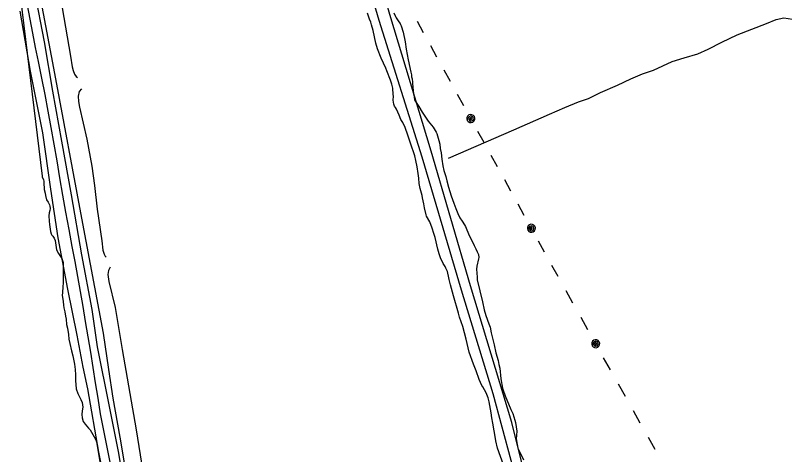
# Model space of a CAD drawing. Extents: x 3694830 to 3732949, y 415201 to 440970.
# Drawn here: x 3706780 to 3708495, y 429254 to 430234 of the extents above; entities that cross this region are included whole.
import ezdxf

# ---------------------------------------------------------------- set-up
doc = ezdxf.new("R2010")
doc.units = 0
for name, color, linetype in [('V-DTCH-CNTR', 7, 'Continuous'), ('V-LEVE-TOET', 7, 'Continuous'), ('V-SITE-VEGE', 7, 'Continuous'), ('V-TOPO-SHOR', 7, 'Continuous'), ('V-UTIL-LINE', 7, 'Continuous')]:
    doc.layers.add(name, color=color, linetype=linetype)

msp = doc.modelspace()

# ---------------------------------------------------------------- linework, layer by layer
at = {"layer": 'V-DTCH-CNTR'}
msp.add_lwpolyline([(3706992.5, 429233.6), (3706985.2, 429271), (3706977.6, 429308.3), (3706969.9, 429345.6), (3706964.7, 429380), (3706959.4, 429414.4), (3706954, 429448.8), (3706948.3, 429483.1), (3706942.5, 429517.4), (3706937.1, 429551.1), (3706931.5, 429584.7), (3706925.7, 429618.3), (3706919.7, 429651.8), (3706913.5, 429685.3), (3706907.1, 429718.8), (3706900, 429757), (3706893.1, 429795.2), (3706886.4, 429833.5), (3706879.9, 429871.8), (3706873.5, 429910.1), (3706867.2, 429947.1), (3706860.6, 429984.1), (3706853.8, 430021), (3706846.7, 430057.8), (3706839.4, 430094.6), (3706831.9, 430131.4), (3706825.6, 430162.9), (3706819.5, 430194.5), (3706813.5, 430226), (3706807.5, 430257.6)], dxfattribs=at)
at = {"layer": 'V-LEVE-TOET'}
for points in [[(3706823, 430287.5), (3706844.9, 430175.5), (3706863.1, 430065.6), (3706883.4, 429953.6), (3706904.8, 429834.2), (3706927.9, 429699.8), (3706950.6, 429578.3), (3706963, 429494.6), (3706989.4, 429361.4), (3707009.3, 429261.1), (3707025.1, 429169.4)], [(3707068.7, 428506.2), (3707065.9, 428526.9), (3707068.8, 428546.8), (3707076.1, 428586.5), (3707081.6, 428630.5), (3707081, 428668.2), (3707074.5, 428712.1), (3707061.1, 428783.9), (3707039.6, 428886.7), (3707030.7, 428931.9), (3707021, 428987.5), (3707003.1, 429075.8), (3706988.1, 429151.7), (3706966.2, 429260), (3706941.9, 429401), (3706931.4, 429449.5), (3706918.4, 429520.9), (3706897.3, 429623.3), (3706876.2, 429737.8), (3706859.3, 429846.8), (3706842, 429972.5), (3706814.4, 430109.7), (3706790.9, 430244.1)]]:
    msp.add_lwpolyline(points, dxfattribs=at)
at = {"layer": 'V-SITE-VEGE'}
for points in [[(3706780.5, 430364.4), (3706840, 429875.8)], [(3707734.2, 429681.1), (3707727.8, 429693.3), (3707724.8, 429702.5), (3707722.1, 429712.6), (3707716.1, 429738.7), (3707713.1, 429747.8), (3707709.5, 429759.6), (3707704.5, 429773.5), (3707697.1, 429786.4), (3707695.7, 429789.4), (3707692.4, 429804.7), (3707690.8, 429813.8), (3707687.8, 429827.3), (3707686.8, 429832.4), (3707682.5, 429848), (3707680.5, 429859.5), (3707679.5, 429871), (3707678.2, 429881.8), (3707675.9, 429896.7), (3707673.3, 429910.9), (3707671, 429920.7), (3707669.3, 429925.7), (3707662.3, 429945), (3707654.9, 429967.4), (3707648.9, 429984.3), (3707643.9, 429995.1), (3707639.9, 430002.3), (3707635.5, 430012.1), (3707630.2, 430024.9), (3707627.8, 430028.7), (3707625.1, 430032.1), (3707624.1, 430036.1), (3707622.8, 430044.9), (3707622.9, 430054), (3707622.2, 430058.1), (3707621.6, 430071.9), (3707619.6, 430080.7), (3707616.3, 430089.9), (3707608.2, 430110.5), (3707605.9, 430116.3), (3707595.5, 430138.6), (3707587.5, 430160), (3707584.2, 430172.1), (3707577.9, 430200.9), (3707574.5, 430213.4), (3707572.5, 430219.5), (3707569.5, 430226.3), (3707564.9, 430239.1)], [(3707624, 430239.9), (3707627.3, 430231.8), (3707629, 430229.1), (3707635.1, 430220.3), (3707637.8, 430216.2), (3707638.8, 430214.2), (3707640.4, 430211.4), (3707644.8, 430197.2), (3707649.1, 430175.6), (3707651.4, 430158.7), (3707655.7, 430135), (3707661.6, 430107.9), (3707663.3, 430101.9), (3707663.6, 430097.5), (3707664.6, 430093.1), (3707665.2, 430085.3), (3707665.2, 430082.2), (3707667.2, 430066.3), (3707667.8, 430059.2), (3707668.5, 430056.9), (3707670.2, 430047.1), (3707671.1, 430044.4), (3707679.5, 430030.8), (3707686.9, 430018.3), (3707700.4, 429998.6), (3707711.5, 429984.7), (3707718.2, 429974.2), (3707719.8, 429970.8), (3707724.5, 429955.6), (3707726.2, 429946.8), (3707727.5, 429937.7), (3707729.5, 429927.9), (3707731.1, 429913.3), (3707733.1, 429898.4), (3707735.4, 429888.6), (3707739.7, 429874.8), (3707742.4, 429865.6), (3707746, 429851.1), (3707748.7, 429841.3), (3707751.7, 429832.1), (3707758, 429815.5), (3707762.4, 429803.7), (3707765.1, 429795.9), (3707766.4, 429792.5), (3707771.1, 429782.7), (3707776.5, 429775.6), (3707778.1, 429773.2), (3707783.5, 429763.7), (3707792.2, 429743.1), (3707797.6, 429731.9), (3707803.3, 429720.7), (3707806.6, 429713.3), (3707810, 429706.5), (3707812.3, 429700.7), (3707813.6, 429694.3), (3707812.9, 429690.9), (3707808.8, 429675.1), (3707808.4, 429668), (3707809.7, 429650.4), (3707810, 429644.3), (3707821.7, 429595.3), (3707825, 429577.3), (3707829.3, 429564.5), (3707836, 429546.2), (3707838.3, 429538.7), (3707841, 429525.9), (3707847.6, 429499.2), (3707851.6, 429481.2), (3707856.6, 429464.3), (3707858.2, 429455.5), (3707859.9, 429447.4), (3707862.1, 429423.7)], [(3706840, 429875.8), (3706840.5, 429873.4), (3706842.8, 429868.5), (3706843.7, 429863.7), (3706844, 429856.9), (3706844.9, 429850.2), (3706844.8, 429845.9), (3706846.6, 429838.1), (3706847.5, 429832.3), (3706850.2, 429823.1), (3706853.5, 429817.8), (3706856.3, 429811.9), (3706857.2, 429809), (3706858.1, 429803.7), (3706857.5, 429798.9), (3706855.5, 429793.7), (3706854.9, 429786.9), (3706855.7, 429774.9), (3706856.5, 429767.6), (3706858.7, 429752.2), (3706860.5, 429746.9), (3706861.9, 429744.4), (3706863.8, 429741.5), (3706866.6, 429737.6), (3706868.9, 429732.3), (3706871.9, 429711.5), (3706876.6, 429703.2), (3706884.1, 429691.6), (3706886.9, 429682.8), (3706887.2, 429675.1), (3706886.8, 429652.5), (3706887.1, 429638), (3706885.9, 429628.4), (3706885.3, 429615.9), (3706885.1, 429609.2), (3706886, 429601), (3706886.8, 429595.7), (3706887.7, 429587.9), (3706888.5, 429582.1), (3706889.9, 429576.3), (3706890.8, 429573), (3706892.1, 429563.3), (3706893.4, 429556.5), (3706894.6, 429544.5), (3706896.4, 429536.3), (3706898.6, 429522.3), (3706899.9, 429512.1), (3706902.1, 429502.4), (3706905.7, 429486), (3706908.4, 429474.9), (3706912.4, 429456.5), (3706913.7, 429444.5), (3706914.4, 429432.4), (3706914.7, 429419.4), (3706915.8, 429401.1), (3706919.5, 429390.4), (3706926, 429377.3), (3706929.3, 429370.5), (3706930.5, 429359.9), (3706929.4, 429352.2), (3706928.8, 429344), (3706929.2, 429336.8), (3706931.9, 429328.1), (3706935.7, 429322.2), (3706943.7, 429313.4), (3706947, 429310), (3706959.2, 429288.6), (3706961, 429282.8), (3706963.2, 429269.3), (3706969.4, 429234)], [(3707868.1, 429231.4), (3707855.1, 429269), (3707851.1, 429284.9), (3707850.4, 429290.3), (3707844.8, 429324.5), (3707842.5, 429336.3), (3707840.9, 429347.5), (3707836.6, 429372.1), (3707834.3, 429381.3), (3707829.6, 429392.1), (3707822.2, 429405.3), (3707820.2, 429408.7), (3707814.5, 429421.9), (3707807.1, 429441.2), (3707801.5, 429456.4), (3707792.1, 429482.8), (3707787.1, 429502.5), (3707784.8, 429512.3), (3707777.5, 429540), (3707770.1, 429561.3), (3707767.8, 429570.1), (3707757.2, 429608.7), (3707750.2, 429633.1), (3707747.5, 429644.9), (3707746.9, 429649), (3707743.2, 429663.2), (3707739.9, 429670.6), (3707738.5, 429674), (3707734.2, 429681.1)], [(3707862.1, 429423.7), (3707866.1, 429402.4), (3707867.4, 429398), (3707871.8, 429385.5), (3707884.5, 429355.4), (3707888.9, 429345.9), (3707893.9, 429331.3), (3707895.2, 429326.3), (3707897.8, 429306.7), (3707897.4, 429297.5), (3707896.7, 429289.4), (3707900, 429268.8), (3707904, 429261.7), (3707912.7, 429242.7)]]:
    msp.add_lwpolyline(points, dxfattribs=at)
at = {"layer": 'V-TOPO-SHOR'}
for points in [[(3707986.2, 428977.4), (3707928.8, 429159), (3707886.8, 429325.7), (3707795, 429631), (3707706.8, 429931.1), (3707615, 430236.4), (3707534.6, 430516.6), (3707446.1, 430817.9), (3707365.1, 431087.3), (3707276.6, 431399.8), (3707194.3, 431700.3), (3707108.1, 432026.4), (3707105.7, 432036.8), (3707103, 432041.7), (3707099.9, 432043.7), (3707096, 432043.9), (3707093, 432042.3), (3707090.1, 432037.8), (3707087.9, 432030.8), (3707087.7, 432026.5), (3707092.8, 431998.2), (3707098.9, 431956.2)], [(3707165.8, 431696.7), (3707250, 431384.3), (3707340.8, 431071.7), (3707422.4, 430798.2), (3707511.9, 430491.3), (3707590.8, 430223.9), (3707686, 429918.6), (3707773.9, 429621.9), (3707844.3, 429391)], [(3706809.7, 430412.5), (3706867.8, 430104.5), (3706927.5, 429782.3), (3706975.9, 429525.2), (3706988, 429444.6), (3706997.7, 429380.1), (3707013, 429293.6), (3707040.7, 429129.6)], [(3706869.1, 430343), (3706903.6, 430143.4), (3706906.7, 430119.6), (3706909.3, 430111.2), (3706912.5, 430103.6), (3706916.3, 430098.1), (3706918.7, 430095.7)], [(3708005.3, 430028.6), (3708035.6, 430041.8), (3708057.8, 430049.1), (3708084.9, 430062.1), (3708122.8, 430078.5), (3708152.4, 430092.6), (3708178.1, 430104.2), (3708202.9, 430112.2), (3708244.4, 430131.6), (3708271, 430139.5), (3708301.3, 430149), (3708324.3, 430159.3), (3708355, 430174.6), (3708389.2, 430190.7), (3708421.6, 430204), (3708454.4, 430216.5), (3708475.7, 430224.9), (3708493.4, 430228.7), (3708512.4, 430225.9)], [(3706928, 430070.8), (3706922.5, 430064.5), (3706920.3, 430054.5), (3706920.8, 430042.4), (3706923.2, 430029.4), (3706939.7, 429958.5), (3706950.7, 429897.9), (3706956.5, 429855.1), (3706962.7, 429802.2), (3706973.3, 429731.3), (3706975.6, 429710.8), (3706978.4, 429701.8), (3706980.8, 429697.2), (3706982.6, 429694.8)], [(3707746.1, 429915.6), (3707891.4, 429979.3), (3707971.1, 430014.3), (3708005.3, 430028.6)], [(3706991.5, 429672.5), (3706987.9, 429665.3), (3706986.2, 429656.1), (3706988.6, 429640.7), (3707002.9, 429582.4), (3707018.8, 429488.9), (3707049.4, 429309.7), (3707064.4, 429216.5), (3707123.9, 428920.5), (3707139.5, 428832.4), (3707160, 428707.5), (3707170.8, 428664.4), (3707182.5, 428632), (3707196.6, 428597.7), (3707205.7, 428582), (3707214.9, 428568.7), (3707225.4, 428554.7), (3707236.8, 428541.4), (3707246.2, 428532.2), (3707259.5, 428521.1), (3707271.9, 428512.6), (3707286.7, 428504.8), (3707304.3, 428494.7), (3707317.5, 428486.8)], [(3707844.3, 429391), (3707904.9, 429167.8), (3707966, 428966.3)]]:
    msp.add_lwpolyline(points, dxfattribs=at)
at = {"layer": 'V-UTIL-LINE'}
for points in [[(3707690.1, 430195.6), (3707676.4, 430220.6)], [(3707720, 430141.4), (3707706.3, 430166.3)], [(3707749.9, 430087.1), (3707736.2, 430112.1)], [(3707779.8, 430032.9), (3707766.1, 430057.8)], [(3707795.6, 430004.3), (3707794.3, 430001.7), (3707796.6, 430002.1), (3707797.7, 430004.5), (3707796, 430006.9), (3707793, 430005.4), (3707791.6, 430001), (3707795, 429998.4), (3707799.7, 429999.6), (3707801.2, 430003.9), (3707800, 430008.2), (3707795.5, 430010), (3707790.5, 430007.6), (3707787.7, 429999.9), (3707789.9, 429997.3), (3707793, 429995.6), (3707796.5, 429995.3), (3707799.9, 429996.4), (3707802.6, 429998.7), (3707804.2, 430001.8), (3707804.5, 430005.3), (3707803.4, 430008.6), (3707801.2, 430011.3), (3707798.1, 430012.9), (3707794.6, 430013.2), (3707791.2, 430012.2), (3707788.5, 430009.9), (3707786.9, 430006.8), (3707786.6, 430003.3), (3707787.7, 429999.9)], [(3707825, 429950.8), (3707811.3, 429975.7)], [(3707854.9, 429896.5), (3707841.2, 429921.5)], [(3707884.8, 429842.3), (3707871.1, 429867.2)], [(3707914.7, 429788), (3707901, 429812.9)], [(3707930.5, 429759.4), (3707929.2, 429756.9), (3707931.5, 429757.2), (3707932.6, 429759.7), (3707931, 429762.1), (3707927.9, 429760.6), (3707926.5, 429756.1), (3707929.9, 429753.6), (3707934.7, 429754.7), (3707936.1, 429759), (3707934.9, 429763.3), (3707930.4, 429765.1), (3707925.4, 429762.7), (3707922.6, 429755.1), (3707924.9, 429752.4), (3707928, 429750.8), (3707931.5, 429750.5), (3707934.8, 429751.5), (3707937.5, 429753.8), (3707939.1, 429756.9), (3707939.4, 429760.4), (3707938.4, 429763.8), (3707936.1, 429766.5), (3707933, 429768.1), (3707929.5, 429768.4), (3707926.1, 429767.3), (3707923.4, 429765.1), (3707921.8, 429761.9), (3707921.5, 429758.4), (3707922.6, 429755.1)], [(3707960, 429705.9), (3707946.2, 429730.8)], [(3707989.9, 429651.7), (3707976.1, 429676.6)], [(3708023.1, 429592.4), (3708007.8, 429619.6)], [(3708056.4, 429533.1), (3708041.1, 429560.3)], [(3708073.9, 429501.8), (3708072.6, 429499.3), (3708074.9, 429499.6), (3708076.1, 429502.1), (3708074.4, 429504.5), (3708071.3, 429503), (3708070, 429498.5), (3708073.4, 429496), (3708078.1, 429497.1), (3708079.6, 429501.5), (3708078.3, 429505.8), (3708073.8, 429507.5), (3708068.8, 429505.1), (3708066.1, 429497.4), (3708068.3, 429494.8), (3708071.5, 429493.2), (3708075, 429492.9), (3708078.3, 429494), (3708081, 429496.3), (3708082.6, 429499.4), (3708082.8, 429502.9), (3708081.8, 429506.2), (3708079.5, 429508.9), (3708076.3, 429510.5), (3708072.8, 429510.8), (3708069.5, 429509.7), (3708066.8, 429507.4), (3708065.2, 429504.3), (3708065, 429500.8), (3708066.1, 429497.4)], [(3708106.7, 429443.4), (3708091.4, 429470.6)], [(3708140, 429384.1), (3708124.7, 429411.3)], [(3708173.2, 429324.8), (3708158, 429352)], [(3708206.5, 429265.5), (3708191.2, 429292.7)]]:
    msp.add_lwpolyline(points, dxfattribs=at)

doc.saveas('drawing.dxf')
